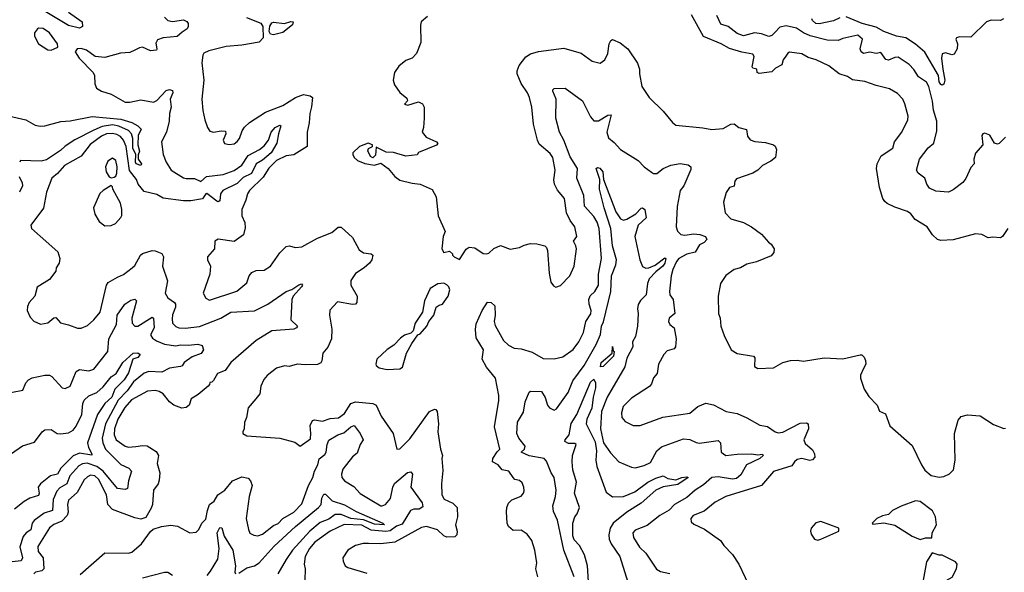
# Model space of a CAD drawing. Extents: x 1552033 to 1694788, y 811965 to 917215.
# Tile 460 of 632: x 1681256 to 1687498, y 835134 to 838639. Entities that reach past the tile are written whole.
import ezdxf

# ---------------------------------------------------------------- set-up
doc = ezdxf.new("R2010")
doc.units = 0

msp = doc.modelspace()

# ---------------------------------------------------------------- linework, layer by layer
at = {"layer": '0CON20XD'}
for points in [[(1681566.2, 838686.2), (1681652.5, 838625), (1681653.6, 838595), (1681634.6, 838585.4), (1681565, 838602.3), (1681365, 838723)], [(1682174.7, 838655), (1682195, 838634.7), (1682225, 838627.1), (1682295, 838638.1), (1682315, 838628.1), (1682323.1, 838615), (1682324.8, 838595), (1682318.3, 838581.7), (1682285, 838560.8), (1682255, 838531.9), (1682166.5, 838523.5), (1682129.6, 838510.4), (1682119.5, 838490.5), (1682126, 838455), (1682122.5, 838445), (1682085, 838441.6), (1682035, 838464.5), (1682015, 838461.5), (1681985.5, 838445), (1681955, 838431.1), (1681895, 838426.3), (1681795, 838399.2), (1681735, 838406.7), (1681680, 838445), (1681645, 838456.2), (1681620, 838455), (1681607.5, 838435), (1681633.3, 838395), (1681721.2, 838305), (1681731.2, 838285), (1681731.7, 838231.7), (1681743.3, 838205), (1681775, 838186.2), (1681836.8, 838166.8), (1681925, 838116.9), (1681955, 838116.7), (1682025, 838130), (1682105, 838116.4), (1682125, 838126.5), (1682185, 838190.9), (1682205, 838196.2), (1682225, 838190.8), (1682226.9, 838175), (1682209.7, 838135), (1682216.1, 838085), (1682204.7, 838045), (1682202.9, 837995), (1682186.2, 837925), (1682155.8, 837865), (1682165.8, 837785), (1682184.2, 837735), (1682217.1, 837685), (1682295, 837635.5), (1682311.1, 837631.1), (1682365, 837631.1), (1682405, 837612), (1682440, 837645), (1682545, 837658), (1682615, 837681.9), (1682664.6, 837715.4), (1682705, 837777.9), (1682776.4, 837815), (1682805, 837839.1), (1682833, 837875), (1682851.1, 837925), (1682875, 837954.6), (1682905, 837970.5), (1682911.9, 837965), (1682895.8, 837915), (1682887.2, 837855), (1682850.3, 837795), (1682795, 837747.8), (1682755.6, 837724.4), (1682725.8, 837664.2), (1682672.4, 837637.6), (1682635, 837601.2), (1682543.3, 837555), (1682528.4, 837535), (1682525, 837490), (1682515, 837484.3), (1682505, 837487.7), (1682442.6, 837537.4), (1682435, 837535.6), (1682415, 837502.3), (1682341, 837491), (1682295, 837489.5), (1682165, 837507.1), (1682125, 837529.7), (1682045, 837550.4), (1682006.5, 837596.5), (1681996.4, 837625), (1681952.8, 837682.8), (1681931, 837835), (1681915, 837875.3), (1681895, 837898.3), (1681871.8, 837911.8), (1681845, 837917.6), (1681805.8, 837914.2), (1681775, 837900.7), (1681702.5, 837847.5), (1681645, 837774.4), (1681540, 837715), (1681496.4, 837663.6), (1681460, 837635), (1681425.6, 837545), (1681406.9, 837443.1), (1681326.7, 837335), (1681330, 837315), (1681385, 837266.2), (1681497.4, 837167.4), (1681510, 837125), (1681505.5, 837094.5), (1681486.2, 837065), (1681486, 837045), (1681445, 836992), (1681366.9, 836943.1), (1681351.1, 836885), (1681316.7, 836845), (1681305, 836820), (1681303.8, 836795), (1681321.7, 836751.7), (1681346.4, 836726.4), (1681387, 836707), (1681435, 836716.7), (1681471.7, 836748.3), (1681485, 836750), (1681515, 836715.8), (1681565, 836704.2), (1681621.9, 836681.9), (1681645, 836682.9), (1681685, 836699.2), (1681725.8, 836735), (1681766.9, 836783.1), (1681806.9, 836955), (1681817.1, 836972.9), (1681875, 837006.9), (1681915, 837022), (1681969.2, 837065), (1681985, 837080), (1682021.4, 837145), (1682035, 837156.5), (1682095, 837174.4), (1682115, 837173.5), (1682156.1, 837156.1), (1682166.7, 837135), (1682161.9, 837075), (1682192.1, 836982.1), (1682178.5, 836905), (1682194.3, 836875), (1682236.4, 836846.4), (1682244.1, 836835), (1682244.2, 836815), (1682225, 836767.5), (1682221.9, 836741.9), (1682225.5, 836715), (1682245, 836692.5), (1682265, 836684.1), (1682305, 836682.2), (1682396.9, 836693.1), (1682531.9, 836745), (1682595.3, 836784.7), (1682745, 836792.8), (1682828.6, 836835), (1682944.8, 836915.2), (1682981.5, 836928.5), (1683025, 836958.4), (1683042.9, 836962.9), (1683048.9, 836955), (1683042.9, 836945), (1682989.4, 836885), (1682981.4, 836865), (1682974, 836735), (1683016.2, 836695), (1683011.2, 836685), (1682995, 836675.7), (1682855, 836665.3), (1682754.3, 836605), (1682594.3, 836465), (1682558, 836415), (1682510, 836395), (1682485, 836350), (1682475, 836340), (1682461.7, 836338.3), (1682460, 836325), (1682450, 836315), (1682387.5, 836262.5), (1682343.8, 836235), (1682330, 836195), (1682311.2, 836178.8), (1682284.5, 836174.5), (1682233.9, 836193.9), (1682206.2, 836216.2), (1682165, 836266.4), (1682141, 836281), (1682115, 836287.9), (1682066, 836284), (1681965, 836228.2), (1681921.5, 836178.5), (1681877.2, 836105), (1681856.7, 836045), (1681855.2, 836005.2), (1681867.5, 835975), (1681925, 835934.7), (1681945, 835928.6), (1681991.5, 835931.5), (1682035, 835939.2), (1682065, 835935.4), (1682120.9, 835900.9), (1682136.4, 835875), (1682128.5, 835825), (1682143.4, 835765), (1682141.2, 835718.8), (1682132.9, 835695), (1682104.5, 835655), (1682097.8, 835565), (1682089.8, 835540.2), (1682055, 835482.5), (1682025, 835472), (1681985, 835479.2), (1681845, 835532.2), (1681813.8, 835565), (1681805.6, 835625.6), (1681755.8, 835725), (1681733.1, 835745), (1681705, 835749.2), (1681685, 835740), (1681665, 835720.9), (1681620.6, 835639.4), (1681565, 835591.1), (1681558.9, 835565), (1681564, 835515), (1681556.3, 835493.7), (1681522.3, 835457.7), (1681473.4, 835436.6), (1681445, 835416.7), (1681371.8, 835298.2), (1681374.1, 835265), (1681404.2, 835225), (1681408.2, 835155), (1681395.9, 835144.1), (1681355.8, 835135), (1681345.4, 835125)], [(1682694, 838654), (1682785, 838617.8), (1682796.8, 838596.8), (1682800, 838525), (1682775, 838496.7), (1682665, 838476.6), (1682565, 838468.5), (1682455, 838441.9), (1682422.7, 838427.3), (1682416.2, 838415), (1682411.2, 838365), (1682422.9, 838255), (1682410, 838135), (1682416.4, 838063.6), (1682430, 838005), (1682446.2, 837955), (1682461.9, 837931.9), (1682485, 837925.6), (1682534.3, 837934.3), (1682561.7, 837931.7), (1682563.8, 837915), (1682546.7, 837875), (1682555, 837853.3), (1682585, 837848), (1682615, 837852.5), (1682634.4, 837865.6), (1682649.2, 837885), (1682665.6, 837935), (1682681.8, 837958.2), (1682713, 837987), (1682815, 838053.6), (1682925, 838094.2), (1683004.4, 838145.6), (1683055, 838164.6), (1683097.2, 838157.2), (1683112.1, 838145), (1683106.7, 838086.7), (1683094.6, 838045), (1683091.7, 837985), (1683078.1, 837925), (1683079.1, 837835), (1682995, 837782.7), (1682945, 837775.8), (1682885, 837746.3), (1682835, 837697.7), (1682799, 837641), (1682713.1, 837555), (1682699.2, 837535), (1682690, 837495), (1682663.3, 837435), (1682664.5, 837395), (1682682.5, 837352.5), (1682685, 837320), (1682674.4, 837275), (1682615, 837231.5), (1682515, 837248), (1682493.8, 837235), (1682492, 837185), (1682447.5, 837135), (1682447.5, 837115), (1682465.6, 837075), (1682462.2, 837025), (1682418.6, 836905), (1682435, 836872), (1682459.2, 836859.2), (1682633.6, 836916.4), (1682695, 836970.6), (1682710.3, 837015), (1682728.5, 837035), (1682755, 837047.4), (1682805, 837050.9), (1682845, 837075.7), (1682905, 837160), (1682945, 837200.8), (1682965, 837205.8), (1683005, 837194.4), (1683045, 837198.6), (1683145, 837252.9), (1683235, 837290), (1683275, 837323.3), (1683295, 837322.5), (1683365, 837256.7), (1683409.1, 837179.1), (1683435, 837161.4), (1683484.1, 837154.1), (1683493.8, 837145), (1683487.5, 837115), (1683474.5, 837095), (1683440.5, 837065), (1683385, 837029.6), (1683355.5, 836985), (1683355.5, 836955), (1683394.5, 836885), (1683394.2, 836845.8), (1683384.2, 836835.8), (1683365, 836832.5), (1683271.4, 836848.6), (1683222.3, 836797.7), (1683220, 836765), (1683234.6, 836675.4), (1683231.8, 836615), (1683208.9, 836561.1), (1683176.9, 836525), (1683172.5, 836475), (1683165, 836461.9), (1683145, 836452.9), (1683065, 836449.4), (1683015, 836454), (1682965, 836439.2), (1682935, 836444), (1682885, 836429.2), (1682825, 836382), (1682803.4, 836356.6), (1682785.7, 836315), (1682778.6, 836265), (1682752, 836235), (1682705, 836176.7), (1682694.2, 836115), (1682681.4, 836085), (1682680, 836045), (1682670, 836025), (1682671.2, 836015), (1682695, 836000), (1682905, 835985.6), (1682999.4, 835959.4), (1683035, 835933.8), (1683099.1, 835980.9), (1683102.7, 836015), (1683097.5, 836065), (1683113, 836097), (1683125, 836101.8), (1683175, 836093.4), (1683225, 836108.6), (1683276.6, 836113.4), (1683315, 836142.1), (1683355, 836203.9), (1683385.2, 836215.2), (1683495, 836204.1), (1683516.4, 836195), (1683547.5, 836125), (1683622.7, 836015), (1683646.1, 835916.1), (1683665, 835917.5), (1683730.2, 835979.8), (1683854, 836155), (1683885, 836168.8), (1683895, 836166.2), (1683902, 836155), (1683910.6, 836075), (1683906.4, 836025), (1683924.2, 835915), (1683937.5, 835875), (1683932, 835855), (1683939.4, 835779.4), (1683931.1, 835695), (1683932.2, 835625), (1683947.9, 835597.9), (1684002.4, 835572.4), (1684028.9, 835545), (1684031.9, 835485), (1684019.1, 835435), (1684029.6, 835395), (1684027.6, 835372.4), (1684015, 835358.9), (1683965, 835356.8), (1683944.4, 835365), (1683905, 835402.9), (1683834.5, 835425.5), (1683802.8, 835417.2), (1683635, 835326.1), (1683545, 835315.4), (1683466.3, 835316.3), (1683433.8, 835316.2), (1683385.5, 835304.5), (1683335.8, 835275), (1683304.2, 835225), (1683306, 835205), (1683320, 835175), (1683336.7, 835165), (1683457.7, 835127.7)], [(1683841.1, 838658.9), (1683801.4, 838625), (1683796.9, 838605), (1683800, 838495), (1683771.5, 838425), (1683745, 838394.4), (1683705, 838380), (1683659.2, 838345), (1683632.5, 838305), (1683623.8, 838255), (1683632, 838225), (1683665, 838176.7), (1683711.2, 838141.2), (1683713.8, 838125), (1683695, 838102.5), (1683717, 838097), (1683785, 838118.8), (1683810, 838105), (1683820, 838085), (1683821.2, 838015), (1683816.7, 837955), (1683807.5, 837925), (1683832.5, 837895), (1683897.5, 837865), (1683906.7, 837853.3), (1683897.7, 837842.3), (1683785, 837797.5), (1683775, 837782.5), (1683705, 837773.8), (1683625, 837796.7), (1683578.3, 837798.3), (1683515, 837830), (1683511.1, 837778.9), (1683495, 837764), (1683480.7, 837770.7), (1683463.2, 837806.8), (1683467.9, 837822.1), (1683492.5, 837835), (1683492.5, 837845), (1683465, 837856), (1683410, 837835), (1683367.5, 837795), (1683367.5, 837785), (1683377.5, 837765), (1683397.5, 837745), (1683445, 837726.2), (1683505, 837716.7), (1683545, 837730), (1683592.5, 837695), (1683633.3, 837645), (1683665, 837621.2), (1683745, 837601.4), (1683795, 837596), (1683871.7, 837561.7), (1683896, 837515), (1683908, 837395), (1683952.5, 837295), (1683941.2, 837265), (1683931.4, 837185), (1683945, 837162), (1683981.7, 837171.7), (1684000, 837155), (1684000, 837145), (1684010, 837135), (1684045, 837117.5), (1684085.9, 837184.1), (1684105, 837196.2), (1684141.7, 837191.7), (1684195, 837156.7), (1684215, 837153.3), (1684230.7, 837159.3)], [(1687520, 837315), (1687485.8, 837264.2), (1687474.1, 837255.9), (1687425, 837260), (1687395, 837255.8), (1687355, 837277.5), (1687315, 837280.8), (1687175, 837242), (1687095, 837239.2), (1687075.7, 837245.7), (1687043.8, 837275), (1687010, 837325), (1686932.4, 837372.4), (1686905, 837408), (1686885, 837422), (1686805, 837450), (1686755, 837472.5), (1686740.8, 837485), (1686728.6, 837505), (1686707.5, 837575), (1686688.1, 837695), (1686692.9, 837725), (1686718, 837775), (1686792, 837825), (1686802.9, 837865), (1686849.2, 837925), (1686886, 838005), (1686888.3, 838028.3), (1686868, 838105), (1686854, 838135), (1686820.3, 838170.3), (1686770.3, 838200.3), (1686685, 838221.1), (1686615, 838248.1), (1686535, 838258.2), (1686505, 838279.5), (1686450.8, 838295), (1686385, 838346.2), (1686305, 838385.6), (1686255, 838399.4), (1686215, 838422.3), (1686136.6, 838433.4), (1686125, 838427.1), (1686112.5, 838407.5), (1686096.9, 838385), (1686087.9, 838352.1), (1686048.6, 838331.4), (1686025, 838308.4), (1685945, 838297.4), (1685931.5, 838305), (1685929.2, 838325), (1685905, 838331.3), (1685899.6, 838339.6), (1685912.1, 838405), (1685905, 838420), (1685835, 838432.5), (1685755.9, 838455.9), (1685704.2, 838485), (1685592.2, 838532.2), (1685515, 838670)], [(1687505.7, 837894.3), (1687465, 837853.3), (1687455, 837850), (1687436.7, 837856.7), (1687406.1, 837906.1), (1687375, 837920), (1687362.5, 837915), (1687356, 837905), (1687362.5, 837845), (1687315, 837792.5), (1687304.3, 837755), (1687306.7, 837725), (1687285, 837702.5), (1687255, 837631.2), (1687235, 837606), (1687175, 837559.4), (1687145, 837545.5), (1687065, 837550.7), (1687025, 837571.2), (1687006.8, 837595), (1686993.9, 837633.9), (1686952, 837665), (1686941.1, 837685), (1686961.1, 837755), (1687015, 837825.5), (1687050.7, 837855), (1687070.8, 837935), (1687069.7, 837995), (1687049.8, 838065), (1687043.4, 838123.4), (1687018.8, 838215), (1687005, 838243.3), (1686955, 838276.7), (1686925, 838323.3), (1686895, 838355.4), (1686825, 838401.9), (1686805, 838400), (1686765, 838383.5), (1686746.6, 838386.6), (1686715, 838430.9), (1686685, 838424.1), (1686645, 838432.6), (1686604.9, 838424.9), (1686591.3, 838435), (1686583.8, 838455), (1686600, 838515), (1686570.5, 838540.5), (1686475, 838520.4), (1686445, 838507.3), (1686375, 838510), (1686267.2, 838537.2), (1686225, 838555.3), (1686181.1, 838585), (1686115, 838599.5), (1686075, 838592.5), (1686042.5, 838557.5), (1686025, 838538.9), (1686005, 838532.2), (1685958.9, 838548.9), (1685915, 838556.1), (1685845, 838537.8), (1685805, 838551.4), (1685746.7, 838596.7), (1685701.7, 838611.7), (1685674.7, 838665)], [(1687494, 838645), (1687475, 838634.3), (1687415, 838635.5), (1687385, 838626.5), (1687285, 838528.1), (1687215, 838530.5), (1687196, 838525), (1687190, 838515), (1687200.8, 838485), (1687198.6, 838455), (1687179.5, 838420.5), (1687165, 838416.2), (1687125, 838429.2), (1687105, 838422.5), (1687100.9, 838395), (1687109.2, 838325), (1687120.5, 838255), (1687115, 838231.2), (1687105, 838224.3), (1687095, 838228.9), (1687085.5, 838245), (1687080, 838285), (1686995, 838432.9), (1686935, 838483.5), (1686874.2, 838524.2), (1686813.8, 838535), (1686734.3, 838565), (1686685, 838592), (1686596.5, 838615), (1686495, 838658.1)], [(1682865, 838543.5), (1682845, 838547.5), (1682838.2, 838565), (1682842.8, 838597.2), (1682855, 838620), (1682866, 838624), (1682934.3, 838615.7), (1682975, 838627.5), (1682990, 838625), (1682985, 838606.7), (1682925, 838558.8), (1682865, 838543.5)], [(1686455, 838650.6), (1686415, 838631.3), (1686325, 838613.2), (1686304.3, 838615), (1686281.2, 838635), (1686277.5, 838645)], [(1681455, 838446.2), (1681475, 838453.3), (1681497.5, 838465), (1681496.7, 838485), (1681445.5, 838555.5), (1681405, 838584), (1681375, 838586.2), (1681368.3, 838581.7), (1681350, 838555), (1681348.8, 838535), (1681375, 838486.7), (1681435, 838448.8), (1681455, 838446.2)], [(1684230.7, 837159.3), (1684262.7, 837187.3), (1684305, 837206), (1684365, 837183.8), (1684425, 837193.8), (1684455, 837210), (1684495, 837218.6), (1684535, 837218.1), (1684585.7, 837205.7), (1684596.2, 837195), (1684601.2, 837175), (1684612.3, 837032.3), (1684623.3, 836975), (1684640.7, 836950.7), (1684655, 836942.5), (1684685, 836953.3), (1684743.8, 837015), (1684771.4, 837075), (1684785.6, 837185), (1684782.5, 837205), (1684766.2, 837235), (1684787.5, 837265), (1684776, 837325), (1684746.3, 837366.3), (1684722.5, 837415), (1684709.4, 837505), (1684665, 837557.5), (1684645.5, 837595), (1684643.1, 837623.1), (1684651.1, 837685), (1684636.8, 837765), (1684619.4, 837789.4), (1684550.2, 837850.2), (1684538.7, 837875), (1684513.8, 837976.2), (1684503.6, 838083.6), (1684487.7, 838145), (1684475.4, 838175), (1684436, 838235), (1684409.1, 838295), (1684410, 838315), (1684422.4, 838347.6), (1684465, 838404.6), (1684495, 838422), (1684545, 838437.9), (1684705, 838457.9), (1684815, 838427.5), (1684885, 838375.7), (1684935.9, 838364.1), (1684965.6, 838384.4), (1684985.7, 838425), (1684993, 838487), (1685002.9, 838507.1), (1685015, 838512.5), (1685062.1, 838492.1), (1685112.2, 838455), (1685173.8, 838363.8), (1685185.5, 838325), (1685184.4, 838295), (1685200, 838215), (1685246.7, 838145), (1685335, 838058.8), (1685395, 837986.7), (1685415, 837971.2), (1685585.9, 837954.1), (1685645, 837942), (1685715, 837950), (1685765, 837975.8), (1685785, 837978.8), (1685815, 837956), (1685863.6, 837943.6), (1685870.7, 837900.7), (1685887.9, 837877.9), (1685915.6, 837865.6), (1685985, 837860.6), (1686035, 837846), (1686045, 837836.2), (1686054, 837815), (1686046.7, 837765), (1686017.8, 837742.2), (1685965.7, 837714.3), (1685936.2, 837685), (1685903.8, 837665), (1685799.7, 837630.3), (1685789.2, 837615), (1685785, 837582.5), (1685755.8, 837574.2), (1685735, 837543.3), (1685717.3, 837482.7), (1685728, 837415), (1685764, 837375), (1685845, 837352.5), (1685895, 837324.4), (1685959.7, 837279.7), (1686003, 837227), (1686019.2, 837215), (1686040, 837185), (1686036.8, 837163.2), (1686019.5, 837140.5), (1685927.4, 837102.6), (1685865, 837089.4), (1685825, 837064.4), (1685785, 837054), (1685733.7, 837016.3), (1685698.8, 836965), (1685684.2, 836885), (1685686.2, 836775), (1685696.1, 836746.1), (1685702, 836695), (1685722, 836635), (1685766.7, 836545), (1685805, 836521.2), (1685907.5, 836505), (1685916.2, 836495), (1685915, 836440), (1685935, 836427.5), (1686035, 836432), (1686095, 836465.8), (1686143, 836477), (1686185, 836479.2), (1686225, 836473.1), (1686355.8, 836494.2), (1686475, 836487.5), (1686585, 836513.3), (1686595, 836512.5), (1686609.5, 836499.5), (1686618.3, 836478.3), (1686620, 836455), (1686605, 836427.5), (1686586.7, 836385), (1686586.7, 836365), (1686610, 836295), (1686639.5, 836249.5), (1686692.5, 836195), (1686707, 836157), (1686745, 836140), (1686772.3, 836062.3), (1686915, 835937.5), (1686973.3, 835815), (1686995, 835782.5), (1687035, 835747.5), (1687085, 835737.5), (1687115, 835742.5), (1687150.7, 835759.3), (1687176.7, 835785), (1687186, 835845), (1687183.3, 836015), (1687205, 836100), (1687225, 836122.5), (1687265, 836133.3), (1687345, 836126.7), (1687430.5, 836070.5), (1687495, 836046.2), (1687505, 836048.8)], [(1684541.9, 835105), (1684527.9, 835155), (1684533.5, 835195), (1684521.1, 835275), (1684503.1, 835335), (1684474, 835375), (1684435, 835402), (1684385, 835400), (1684355.4, 835425.4), (1684347.1, 835445), (1684341.4, 835518.6), (1684343.9, 835546.1), (1684355, 835572), (1684375, 835592.9), (1684435, 835617.5), (1684450.8, 835635), (1684455, 835650), (1684452.9, 835675), (1684441.7, 835701.7), (1684425, 835716.2), (1684395, 835722.9), (1684384.1, 835735.9), (1684357.5, 835775), (1684315, 835783.7), (1684288.5, 835815), (1684254, 835835), (1684256.4, 835855), (1684282.3, 835897.7), (1684300.8, 835915), (1684265.9, 836055.9), (1684294.5, 836224.5), (1684293.6, 836255), (1684273.1, 836365), (1684214.6, 836435), (1684188.2, 836485), (1684195.4, 836545), (1684150.8, 836620.8), (1684145.4, 836674.6), (1684150.6, 836709.4), (1684188, 836795), (1684222.4, 836847.6), (1684245, 836844.3), (1684268.6, 836825), (1684270, 836765), (1684263.5, 836725), (1684269.4, 836699.4), (1684323.3, 836605), (1684355, 836574.5), (1684390, 836555), (1684435, 836550.9), (1684505, 836531.2), (1684575, 836489.4), (1684645, 836487.8), (1684698.6, 836501.4), (1684765, 836548.1), (1684801.1, 836595), (1684830, 836655), (1684846.2, 836725), (1684876.2, 836773.8), (1684878.6, 836795), (1684866.9, 836835), (1684865.2, 836865), (1684872.9, 836887.1), (1684902.9, 836915), (1684925.9, 836955), (1684925.5, 837025), (1684944.8, 837125), (1684930, 837315), (1684917.5, 837355), (1684895, 837391.5), (1684837.1, 837457.1), (1684831.8, 837525), (1684787.3, 837635), (1684792.2, 837695), (1684745, 837770), (1684705.6, 837875), (1684679.1, 837925), (1684655.6, 838015), (1684656.9, 838135), (1684635.5, 838185), (1684635.7, 838195), (1684645, 838202.2), (1684715, 838204.3), (1684825, 838124), (1684875, 838024), (1684895, 837997.1), (1684925, 837996.7), (1684985, 838034.5), (1685006.6, 838036.6), (1684979.1, 837925), (1684989.4, 837889.4), (1685025, 837860.8), (1685065.5, 837815.5), (1685176.8, 837746.8), (1685215, 837706.2), (1685261.3, 837671.3), (1685275, 837663.1), (1685295, 837664.4), (1685335, 837694.4), (1685383.4, 837716.6), (1685443.6, 837726.4), (1685495, 837718), (1685510, 837705), (1685510.8, 837689.2), (1685465.6, 837585), (1685442.9, 837555), (1685424.4, 837455), (1685417.5, 837325), (1685427.3, 837297.3), (1685447.1, 837277.1), (1685473.1, 837273.1), (1685529.2, 837280.8), (1685567.5, 837277.5), (1685604, 837265), (1685612.5, 837245), (1685595, 837225.6), (1685565, 837210.5), (1685538.9, 837165), (1685485, 837152.1), (1685435.5, 837125), (1685419.2, 837105), (1685396.7, 837055), (1685385.6, 837015), (1685375.6, 836915), (1685378.6, 836895), (1685398.5, 836865), (1685408.6, 836775), (1685372.5, 836745), (1685369.2, 836725), (1685376.8, 836706.8), (1685405.4, 836685.4), (1685418.6, 836615), (1685414, 836565), (1685405, 836550.8), (1685361.4, 836538.6), (1685338.8, 836515), (1685306.2, 836455), (1685297.5, 836395), (1685275, 836367.5), (1685260.6, 836329.4), (1685247.9, 836312.1), (1685135, 836238.8), (1685082.9, 836185), (1685072, 836145), (1685074.2, 836115), (1685095, 836090.8), (1685145.9, 836065.9), (1685190, 836065), (1685333, 836117), (1685505, 836144.2), (1685556, 836185), (1685605, 836207.8), (1685655.4, 836195.4), (1685735, 836153.5), (1685805, 836140.4), (1685865, 836114.4), (1685947.6, 836067.6), (1685997.9, 836057.9), (1686044.5, 836024.5), (1686065, 836018.6), (1686095, 836023.3), (1686205, 836080.8), (1686245, 836082), (1686255.6, 836075), (1686257.9, 836045), (1686226.5, 835973.5), (1686235, 835951.9), (1686281.2, 835911.2), (1686295.8, 835885), (1686296.2, 835865), (1686281.7, 835848.3), (1686265, 835842.9), (1686215, 835855.4), (1686185, 835848.5), (1686167.5, 835835), (1686150.9, 835809.1), (1686035, 835773.1), (1685958.6, 835685), (1685732.5, 835615), (1685665, 835578.8), (1685595, 835521.4), (1685526.7, 835495), (1685510, 835475), (1685513.3, 835455), (1685529.5, 835439.5), (1685598.3, 835408.3), (1685700, 835335), (1685720, 835305), (1685775, 835247.5), (1685815.7, 835185.7), (1685895, 835016.2)], [(1681185, 838030), (1681294, 838004), (1681355, 837970.6), (1681385, 837963.3), (1681415, 837965.5), (1681517.1, 837992.9), (1681575, 837997.9), (1681715, 838025.5), (1681897.4, 838007.4), (1681967.1, 837987.1), (1682005.4, 837965), (1682026.7, 837945), (1682007.3, 837905), (1682004.6, 837845), (1682014.7, 837805), (1682007.1, 837782.9), (1682006.9, 837755), (1682027.8, 837725), (1682025, 837714.4), (1681995, 837724.6), (1681989.6, 837735), (1681991.8, 837785), (1681972.9, 837825), (1681972.8, 837885), (1681964.8, 837915), (1681946.3, 837936.3), (1681885, 837964.6), (1681845, 837971.8), (1681779.1, 837960.9), (1681725, 837939.1), (1681605, 837877.8), (1681545, 837837), (1681515, 837808.8), (1681425, 837750.5), (1681391.3, 837741.3), (1681261.2, 837745), (1681255.8, 837735)], [(1681835, 837636.7), (1681855, 837640), (1681865, 837647.5), (1681871.4, 837665), (1681874.4, 837705), (1681865, 837746.2), (1681845, 837760.8), (1681815, 837742), (1681799.4, 837705), (1681804.5, 837674.5), (1681822.7, 837642.7), (1681835, 837636.7)], [(1684770.6, 835105), (1684704.7, 835274.7), (1684666.4, 835465), (1684640.5, 835520.5), (1684636.5, 835555), (1684653.5, 835615), (1684657.8, 835655), (1684645.4, 835735), (1684624.5, 835765), (1684595, 835840), (1684582, 835855), (1684485, 835873.1), (1684436, 835895), (1684455.6, 835915), (1684461.1, 835935), (1684419.5, 835985), (1684407.3, 836015), (1684412.7, 836087.3), (1684450.9, 836149.1), (1684460, 836215), (1684485, 836276.7), (1684495, 836283.8), (1684565, 836280), (1684587.8, 836242.2), (1684602.4, 836195), (1684615, 836177.1), (1684645, 836162.3), (1684659.1, 836170.9), (1684732.3, 836275), (1684761.8, 836348.2), (1684835, 836446.8), (1684911.2, 836578.8), (1684938.5, 836641.5), (1684944.1, 836695), (1684956.3, 836723.7), (1685004.5, 836915), (1685007.2, 837015), (1685035.3, 837085), (1685040, 837115), (1685013.3, 837205), (1685002.9, 837315), (1684960.8, 837445), (1684932.8, 837565), (1684934, 837625), (1684910.4, 837695), (1684918.3, 837701.7), (1684935, 837697.7), (1684952, 837675), (1684957.5, 837625), (1685035, 837420.6), (1685065, 837376.7), (1685085, 837368.2), (1685105, 837374.5), (1685162.1, 837407.9), (1685195, 837444.5), (1685205, 837446.2), (1685219.6, 837435), (1685227.7, 837382.3), (1685176.9, 837335), (1685156.2, 837265), (1685187.6, 837115), (1685204.3, 837074.3), (1685225, 837063.1), (1685245, 837065.6), (1685285, 837082.7), (1685345, 837128.8), (1685352.5, 837125), (1685345.9, 837095), (1685334.3, 837075), (1685289.2, 837040.8), (1685245.9, 836995), (1685235.5, 836965), (1685228.5, 836895), (1685192.7, 836857.3), (1685177.9, 836832.1), (1685171.9, 836805), (1685176.8, 836775), (1685173.1, 836695), (1685160.7, 836629.3), (1685141.8, 836595), (1685142.2, 836565), (1685105, 836491.9), (1685093.5, 836436.5), (1684979.8, 836245), (1684945.2, 836155), (1684937.8, 836045), (1684956.2, 835956.2), (1685001.9, 835891.9), (1685054.6, 835834.6), (1685135, 835800.6), (1685157.5, 835797.5), (1685215, 835811.2), (1685255, 835830.4), (1685295, 835904.6), (1685325, 835930.3), (1685465, 835980), (1685505, 835976), (1685545, 835958.2), (1685565, 835952.7), (1685685, 835970), (1685698, 835955), (1685703.8, 835895), (1685732.5, 835875), (1685805, 835884.2), (1685895, 835884.8), (1685935, 835878.8), (1685965, 835884), (1685969.5, 835875), (1685947.8, 835855), (1685863.6, 835815), (1685827.9, 835752.1), (1685801.3, 835728.7), (1685775, 835724.2), (1685685, 835740.3), (1685645, 835734.4), (1685591.4, 835688.6), (1685537.3, 835655), (1685485, 835608.1), (1685406.6, 835563.4), (1685372.5, 835527.5), (1685314.4, 835495), (1685235, 835430.6), (1685158.3, 835401.7), (1685144, 835385), (1685148, 835355), (1685185, 835294.2), (1685225.6, 835255), (1685293.8, 835153.8), (1685319.1, 835139.1), (1685376.8, 835126.8)], [(1681253.2, 837645), (1681272.2, 837605), (1681273.4, 837585), (1681255.7, 837544.3)], [(1681795, 837332), (1681835, 837333.8), (1681863.9, 837346.1), (1681896.7, 837385), (1681903.6, 837396.4), (1681904, 837435), (1681894, 837475), (1681847.5, 837565), (1681845, 837580), (1681835, 837587.5), (1681785, 837556.2), (1681764.2, 837535.8), (1681724, 837445), (1681732.5, 837405), (1681759.1, 837359.1), (1681795, 837332)], [(1683585, 836420.8), (1683665, 836423.8), (1683683.9, 836436.1), (1683708.8, 836525), (1683742.5, 836585), (1683780.7, 836639.3), (1683795, 836647.5), (1683836.7, 836695), (1683850, 836725), (1683881.2, 836765), (1683896.2, 836815), (1683915, 836828.8), (1683936.7, 836835), (1683973.3, 836885), (1683982.5, 836925), (1683977.5, 836945), (1683965, 836957.5), (1683945, 836967.5), (1683907, 836963), (1683857.5, 836935), (1683823.3, 836855), (1683810, 836785), (1683762.5, 836715), (1683750, 836665), (1683735, 836650), (1683695, 836637.5), (1683670.7, 836619.3), (1683627.5, 836575), (1683585, 836546.7), (1683520, 836485), (1683513.3, 836455), (1683516.7, 836445), (1683535, 836431.2), (1683585, 836420.8)], [(1681145, 836263.1), (1681275, 836290), (1681295, 836336.2), (1681312, 836355), (1681335, 836368.2), (1681415, 836384.4), (1681444.3, 836384.3), (1681460, 836375), (1681525, 836304), (1681545, 836299.2), (1681575, 836314), (1681615, 836407.5), (1681635, 836419.6), (1681695, 836411.8), (1681725, 836421.8), (1681815.2, 836534.8), (1681821.7, 836615), (1681869, 836705), (1681874.3, 836765), (1681922.2, 836835), (1681960.6, 836859.4), (1681986.4, 836866.4), (1681995.5, 836855.5), (1681966.4, 836745), (1681969.6, 836715), (1681985, 836694.4), (1682005, 836695.5), (1682095, 836751.4), (1682104, 836745), (1682108.9, 836685), (1682086.7, 836645), (1682086.7, 836635), (1682098.4, 836618.4), (1682122.3, 836602.3), (1682175, 836580.4), (1682245, 836570), (1682275, 836577.3), (1682325, 836574.3), (1682385, 836582), (1682412.4, 836572.4), (1682421.8, 836545), (1682407.5, 836522.5), (1682348.9, 836501.1), (1682299.2, 836465), (1682285.7, 836444.3), (1682275, 836438.8), (1682205, 836428.6), (1682156.2, 836403.8), (1682075, 836408.2), (1682045, 836396.9), (1681978.1, 836341.9), (1681937.2, 836285), (1681881.1, 836225), (1681799, 836075), (1681778.4, 835985), (1681782, 835955), (1681800.4, 835915), (1681898, 835818), (1681947.5, 835795), (1681965.8, 835775), (1681945.9, 835714.1), (1681938.6, 835665), (1681925, 835660), (1681875, 835664.6), (1681785.7, 835775.7), (1681745, 835805.8), (1681684.3, 835825.7), (1681655, 835821.7), (1681631.4, 835808.6), (1681574.6, 835745.4), (1681554.8, 835695.2), (1681510.3, 835669.7), (1681492.2, 835647.8), (1681468.8, 835595), (1681464.3, 835525.7), (1681411, 835509), (1681347.5, 835462.5), (1681335.2, 835444.8), (1681325.6, 835404.4), (1681296, 835384), (1681278.3, 835361.7), (1681255.9, 835295), (1681274.6, 835225.4), (1681265, 835207.8), (1681209.2, 835200.8)], [(1684937.5, 836437.5), (1684942.5, 836465), (1685011.1, 836525), (1685015, 836566.7), (1685018.3, 836538.3), (1685025.4, 836535), (1685020.4, 836505), (1684955, 836440), (1684937.5, 836437.5)], [(1681205, 835888.6), (1681273.4, 835936.6), (1681350, 835960), (1681398, 836025), (1681415, 836038), (1681455, 836040), (1681494, 836015), (1681515, 836011.8), (1681565, 836019.5), (1681594.2, 836035), (1681615, 836061.6), (1681650, 836135), (1681656.3, 836203.7), (1681665, 836226.7), (1681695, 836252.9), (1681745, 836275.3), (1681785, 836310.2), (1681835, 836374.6), (1681868.6, 836395), (1681908.8, 836465), (1681975.7, 836524.3), (1682005.9, 836525.9), (1682020, 836515), (1682005, 836497), (1681973.8, 836485), (1681945, 836398.2), (1681918.3, 836355), (1681860, 836295), (1681840.8, 836245), (1681796.6, 836205), (1681749.5, 836135), (1681686.3, 835955), (1681691.4, 835925), (1681714.3, 835885), (1681713.8, 835876.2), (1681635, 835890.2), (1681595, 835872.9), (1681515.9, 835795), (1681495, 835757.5), (1681451.5, 835745), (1681386.9, 835695), (1681374.1, 835675), (1681379.7, 835635), (1681375, 835620.9), (1681320.8, 835605), (1681285, 835583.1), (1681223.5, 835535)], [(1684862.7, 835075), (1684856.5, 835175), (1684835.8, 835245), (1684804.8, 835305), (1684770.3, 835340.3), (1684762.5, 835365), (1684762.1, 835445), (1684774.6, 835485.4), (1684791.1, 835505), (1684804.2, 835545), (1684773.7, 835635), (1684785.8, 835705), (1684763.6, 835785), (1684757.5, 835835), (1684760.4, 835875), (1684784, 835944), (1684775, 835950), (1684735, 835951.5), (1684713.1, 835963.1), (1684714.3, 835975), (1684739.2, 836005), (1684751.2, 836078.8), (1684787.9, 836135), (1684875, 836340), (1684895, 836360), (1684906.1, 836336.1), (1684906.6, 836305), (1684891.1, 836245), (1684882.5, 836175), (1684852.5, 836105), (1684848.2, 836075), (1684905, 835961.9), (1684913.7, 835905), (1684909.4, 835845), (1684914.7, 835805), (1684975, 835642.5), (1685015, 835611.9), (1685085, 835615.5), (1685155, 835644.6), (1685238.6, 835705), (1685288.1, 835731.9), (1685335, 835745.6), (1685365, 835729.2), (1685415, 835720.3), (1685453.8, 835735), (1685485, 835740), (1685493.3, 835735), (1685428.6, 835691.4), (1685335, 835676.4), (1685290, 835655), (1685196.7, 835573.3), (1685105, 835514.8), (1685018.3, 835445), (1685000.2, 835415), (1684990.9, 835370.9), (1684993.5, 835343.5), (1685004.8, 835315), (1685060.3, 835235), (1685110.5, 835070.5)], [(1681639.7, 835120.3), (1681795, 835256.5), (1681945, 835255.7), (1681967.6, 835262.4), (1682028, 835315), (1682085, 835393.3), (1682103.2, 835406.8), (1682154.4, 835425.6), (1682215, 835432.5), (1682256.2, 835426.2), (1682335, 835384.2), (1682375, 835388), (1682392, 835405), (1682410, 835445), (1682435, 835471.2), (1682446.2, 835526.2), (1682458.6, 835565), (1682488.9, 835585), (1682512.9, 835625), (1682555.6, 835655), (1682605, 835714.2), (1682665, 835739.2), (1682705, 835732), (1682720, 835715), (1682729.2, 835685), (1682710, 835615), (1682692.5, 835475), (1682705.8, 835405), (1682715, 835383.3), (1682739.5, 835369.5), (1682766.1, 835366.1), (1682795, 835375.6), (1682865, 835430), (1682895, 835443.8), (1682924.7, 835475.3), (1682995, 835515.4), (1683045, 835568.6), (1683087.9, 835685), (1683115, 835734.4), (1683124.8, 835775), (1683146.9, 835815), (1683155.2, 835854.8), (1683189.7, 835880.3), (1683199.5, 835895), (1683205.3, 835945), (1683215, 835973.1), (1683271.9, 836005), (1683311.6, 836018.4), (1683355, 836056), (1683376.2, 836066.2), (1683415.5, 836015), (1683434.4, 835975), (1683415, 835944.3), (1683395, 835888.8), (1683365, 835866.2), (1683305, 835788.5), (1683296.1, 835756.1), (1683298.8, 835735), (1683315, 835713.6), (1683375, 835677.8), (1683415, 835634.4), (1683488.9, 835588.9), (1683545, 835556.2), (1683555, 835554.7), (1683575, 835563.9), (1683607.5, 835602.5), (1683621.9, 835675), (1683633, 835697), (1683715, 835767.9), (1683735, 835771.5), (1683746.6, 835756.6), (1683735.6, 835675), (1683807.5, 835575), (1683811.7, 835548.3), (1683787.5, 835535), (1683755, 835534), (1683733.7, 835526.3), (1683680.7, 835439.3), (1683645, 835427.6), (1683605, 835398.1), (1683576.3, 835393.7), (1683485, 835401.6), (1683425, 835433.9), (1683312.5, 835437.5), (1683224.8, 835395.2), (1683127.5, 835325), (1683093.8, 835285), (1683066.4, 835235), (1683058.9, 835185), (1683066.5, 835155), (1683063.4, 835083.4)], [(1682645, 835128.6), (1682696.9, 835163.1), (1682744.2, 835175.8), (1682775, 835193.3), (1682869.3, 835300.7), (1683004.2, 835425), (1683150.4, 835545), (1683166.4, 835565), (1683171.8, 835605), (1683185, 835630), (1683195, 835630), (1683237.8, 835587.8), (1683315, 835561.7), (1683389.5, 835519.5), (1683559.2, 835445), (1683568, 835435), (1683505, 835438.5), (1683435, 835467.4), (1683355, 835474.7), (1683295, 835501.5), (1683255, 835500.4), (1683215, 835472), (1683160.8, 835449.2), (1683095, 835394.6), (1682985, 835274.8), (1682944.3, 835215.7), (1682892.9, 835125)], [(1686965, 835342.5), (1686998.3, 835351.7), (1687038.3, 835351.7), (1687040, 835385), (1687067.5, 835435), (1687062.5, 835485), (1687043, 835523), (1686965, 835582.5), (1686935, 835586.7), (1686845, 835553.3), (1686790, 835525), (1686765, 835500), (1686725, 835492.5), (1686690, 835475), (1686660, 835445), (1686665, 835440), (1686735, 835447.5), (1686805, 835433.3), (1686913.9, 835363.9), (1686965, 835342.5)], [(1682445, 835113.3), (1682465, 835140.5), (1682512, 835218), (1682520.2, 835285), (1682507.3, 835385), (1682525, 835417.8), (1682536.6, 835416.6), (1682552.5, 835362.5), (1682607.5, 835275), (1682624.2, 835175.8), (1682620, 835135), (1682625, 835123.8)], [(1686315, 835338.8), (1686335, 835344), (1686450, 835395), (1686450, 835415), (1686335.9, 835455.9), (1686303, 835447), (1686273.3, 835415), (1686268.8, 835395), (1686273.8, 835375), (1686295, 835343.8), (1686315, 835338.8)], [(1687015, 835033.3), (1687095, 835062.5), (1687167.8, 835102.2), (1687196, 835155), (1687198.8, 835185), (1687189.5, 835199.5), (1687105, 835242.5), (1687085, 835242.5), (1687041.7, 835258.3), (1687005, 835200), (1686983.8, 835085), (1686983.9, 835043.9), (1686995, 835033.8), (1687015, 835033.3)], [(1682035, 835098.3), (1682175, 835135.8), (1682195, 835134), (1682225, 835116)]]:
    msp.add_lwpolyline(points, dxfattribs=at)

doc.saveas('drawing.dxf')
